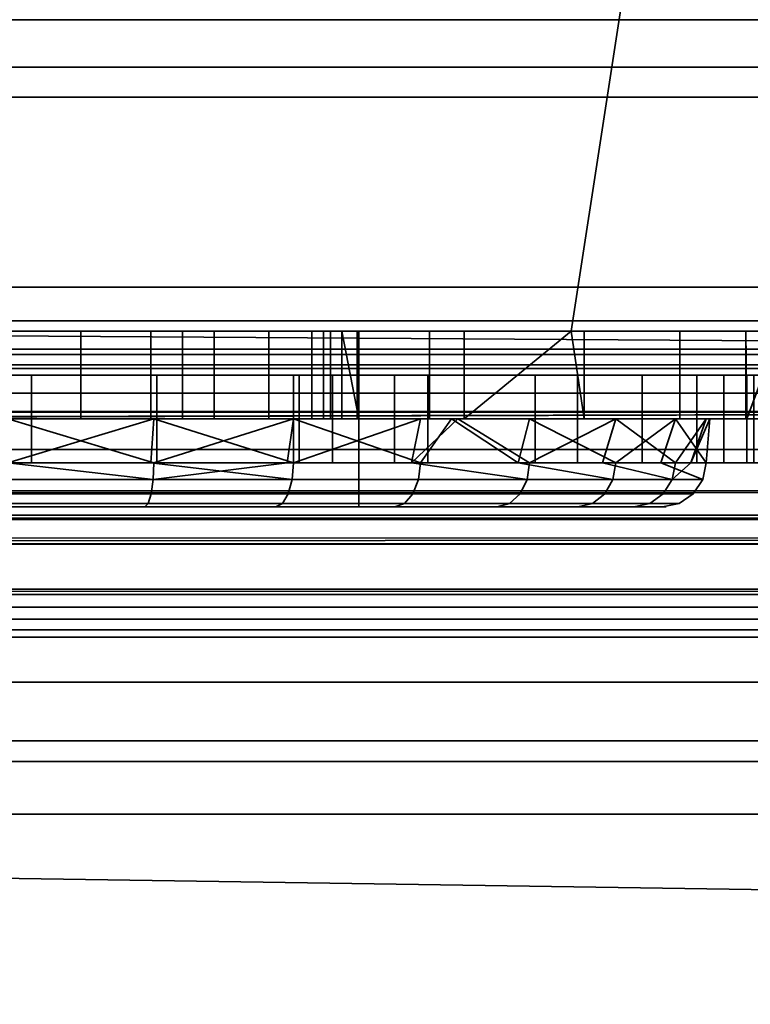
# Model space of a CAD drawing. Header units: millimetres. Extents: x -603 to 3703, y -115 to 249.
# Tile 585 of 656: x 1079.13 to 1087.46, y -36.17 to -24.95. Entities that reach past the tile are written whole.
import ezdxf

# ---------------------------------------------------------------- set-up
doc = ezdxf.new("R2010")
doc.units = ezdxf.units.MM
doc.layers.add('152', color=7, linetype='Continuous', true_color=0xffffff)

# ---------------------------------------------------------------- blocks, each defined once
blk = doc.blocks.new('UG_SURFACE_031')
at = {"layer": '152', "color": 252, "linetype": 'Continuous', "lineweight": 35}
for points in [[(1032, -15.5, 1004.2), (1100, -15.5, 1004.2), (1100, -28.5, 1004.2), (1032, -28.5, 1004.2)], [(1100, -15.5, 1158.8), (1032, -15.5, 1158.8), (1032, -28.5, 1158.8), (1100, -28.5, 1158.8)], [(1072.58, -28.5, 1005.2), (1085.42, -28.5, 1005.2), (1087.42, -15.5, 1005.2), (1070.58, -15.5, 1005.2)], [(1070.58, -15.5, 1157.8), (1087.42, -15.5, 1157.8), (1085.42, -28.5, 1157.8), (1072.58, -28.5, 1157.8)], [(1085.42, -28.5, 1005.2), (1090.546, -28.5, 1005.2), (1090.546, -15.5, 1005.2), (1087.42, -15.5, 1005.2)], [(1087.42, -15.5, 1157.8), (1090.546, -15.5, 1157.8), (1090.546, -28.5, 1157.8), (1085.42, -28.5, 1157.8)], [(1099.968, -28.883, 1004.276), (1032, -28.883, 1004.276), (1032, -28.5, 1004.2), (1100, -28.5, 1004.2)], [(1100, -28.5, 1158.8), (1032, -28.5, 1158.8), (1032, -28.883, 1158.724), (1099.968, -28.883, 1158.724)], [(1085.42, -28.5, 1061.42), (1072.58, -28.5, 1061.42), (1078.168, -28.5, 1080.087), (1079.832, -28.5, 1080.087)], [(1072.58, -28.5, 1095), (1085.42, -28.5, 1095), (1079, -28.5, 1088), (1077.373, -28.5, 1087.654)], [(1085.42, -28.5, 1095), (1072.58, -28.5, 1095), (1075, -28.5, 1102), (1083, -28.5, 1102)], [(1072.58, -28.5, 1157.8), (1085.42, -28.5, 1157.8), (1083, -28.5, 1110), (1075, -28.5, 1110)], [(1072.58, -28.5, 1061.42), (1085.42, -28.5, 1061.42), (1082.595, -28.5, 1042.077), (1079, -28.5, 1042.841)], [(1085.42, -28.5, 1005.2), (1072.58, -28.5, 1005.2), (1079, -28.5, 1009.35), (1080.99, -28.5, 1009.746)], [(1075, -30.5, 1102), (1083, -30.5, 1102), (1083, -28.5, 1102), (1075, -28.5, 1102)], [(1083, -30.5, 1110), (1075, -30.5, 1110), (1075, -28.5, 1110), (1083, -28.5, 1110)], [(1079.832, -29.5, 1080.087), (1079.832, -28.5, 1080.087), (1078.168, -28.5, 1080.087), (1078.168, -29.5, 1080.087)], [(1079, -28.5, 1009.35), (1079, -29.5, 1009.35), (1080.99, -29.5, 1009.746), (1080.99, -28.5, 1009.746)], [(1082.595, -28.5, 1042.077), (1082.595, -29.5, 1042.077), (1079, -29.5, 1042.841), (1079, -28.5, 1042.841)], [(1079, -29.5, 1088), (1079, -28.5, 1088), (1080.627, -28.5, 1087.654), (1080.627, -29.5, 1087.654)], [(1080.627, -28.5, 1087.654), (1079, -28.5, 1088), (1085.42, -28.5, 1095)], [(1081.351, -29.5, 1080.764), (1081.351, -28.5, 1080.764), (1079.832, -28.5, 1080.087), (1079.832, -29.5, 1080.087)], [(1079.832, -28.5, 1080.087), (1081.351, -28.5, 1080.764), (1085.42, -28.5, 1061.42)], [(1080.627, -29.5, 1087.654), (1080.627, -28.5, 1087.654), (1081.973, -28.5, 1086.676), (1081.973, -29.5, 1086.676)], [(1085.42, -28.5, 1095), (1081.973, -28.5, 1086.676), (1080.627, -28.5, 1087.654)], [(1080.99, -28.5, 1009.746), (1080.99, -29.5, 1009.746), (1082.677, -29.5, 1010.873), (1082.677, -28.5, 1010.873)], [(1080.99, -28.5, 1009.746), (1082.677, -28.5, 1010.873), (1085.42, -28.5, 1005.2)], [(1082.464, -29.5, 1082), (1082.464, -28.5, 1082), (1081.351, -28.5, 1080.764), (1081.351, -29.5, 1080.764)], [(1085.42, -28.5, 1061.42), (1081.351, -28.5, 1080.764), (1082.464, -28.5, 1082)], [(1081.973, -29.5, 1086.676), (1081.973, -28.5, 1086.676), (1082.804, -28.5, 1085.236), (1082.804, -29.5, 1085.236)], [(1082.804, -28.5, 1085.236), (1081.973, -28.5, 1086.676), (1085.42, -28.5, 1095)], [(1082.978, -29.5, 1083.582), (1082.978, -28.5, 1083.582), (1082.464, -28.5, 1082), (1082.464, -29.5, 1082)], [(1085.42, -28.5, 1061.42), (1082.464, -28.5, 1082), (1082.978, -28.5, 1083.582)], [(1085.569, -29.5, 1039.917), (1082.595, -29.5, 1042.077), (1082.595, -28.5, 1042.077), (1085.42, -28.5, 1040.025)], [(1085.42, -28.5, 1061.42), (1085.42, -28.5, 1040.025), (1082.595, -28.5, 1042.077)], [(1082.677, -28.5, 1010.873), (1082.677, -29.5, 1010.873), (1083.804, -29.5, 1012.56), (1083.804, -28.5, 1012.56)], [(1085.42, -28.5, 1005.2), (1082.677, -28.5, 1010.873), (1083.804, -28.5, 1012.56)], [(1082.804, -28.5, 1085.236), (1082.978, -28.5, 1083.582), (1083, -29.5, 1084)], [(1083, -29.5, 1084), (1082.804, -29.5, 1085.236), (1082.804, -28.5, 1085.236)], [(1082.978, -28.5, 1083.582), (1082.804, -28.5, 1085.236), (1085.42, -28.5, 1095), (1085.42, -28.5, 1061.42)], [(1082.978, -28.5, 1083.582), (1082.978, -29.5, 1083.582), (1083, -29.5, 1084)], [(1083, -28.5, 1102), (1083, -28.5, 1110), (1085.42, -28.5, 1157.8), (1085.42, -28.5, 1095)], [(1083, -30.5, 1102), (1083, -30.5, 1110), (1083, -28.5, 1110), (1083, -28.5, 1102)], [(1083.804, -28.5, 1012.56), (1083.804, -29.5, 1012.56), (1084.2, -29.5, 1014.55), (1084.2, -28.5, 1014.55)], [(1085.42, -28.5, 1015.975), (1085.42, -28.5, 1005.2), (1083.804, -28.5, 1012.56), (1084.2, -28.5, 1014.55)], [(1084.2, -29.5, 1026.85), (1086.658, -29.5, 1029.583), (1086.658, -28.5, 1029.583), (1085.42, -28.5, 1028.207)], [(1085.42, -28.5, 1028.207), (1084.2, -28.5, 1026.85), (1084.2, -29.5, 1026.85)], [(1084.2, -28.5, 1015.975), (1084.2, -28.5, 1014.55), (1084.2, -29.5, 1014.55), (1084.2, -29.5, 1015.975)], [(1084.2, -29.5, 1015.975), (1084.2, -29.5, 1026.85), (1084.2, -28.5, 1026.85), (1084.2, -28.5, 1015.975)], [(1084.2, -28.5, 1014.55), (1084.2, -28.5, 1015.975), (1085.42, -28.5, 1015.975)], [(1085.42, -28.5, 1028.207), (1085.42, -28.5, 1015.975), (1084.2, -28.5, 1015.975), (1084.2, -28.5, 1026.85)], [(1085.42, -28.5, 1040.025), (1085.569, -28.5, 1039.917), (1085.569, -29.5, 1039.917)], [(1090.546, -28.5, 1015.975), (1085.42, -28.5, 1015.975), (1085.42, -28.5, 1028.207), (1086.658, -28.5, 1029.583)], [(1085.569, -28.5, 1039.917), (1085.42, -28.5, 1040.025), (1085.42, -28.5, 1061.42), (1090.546, -28.5, 1061.42)], [(1090.546, -28.5, 1157.8), (1090.546, -28.5, 1095), (1085.42, -28.5, 1095), (1085.42, -28.5, 1157.8)], [(1090.546, -28.5, 1095), (1090.546, -28.5, 1061.42), (1085.42, -28.5, 1061.42), (1085.42, -28.5, 1095)], [(1090.546, -28.5, 1015.975), (1090.546, -28.5, 1005.2), (1085.42, -28.5, 1005.2), (1085.42, -28.5, 1015.975)], [(1087.408, -28.5, 1036.734), (1087.408, -29.5, 1036.734), (1085.569, -29.5, 1039.917), (1085.569, -28.5, 1039.917)], [(1090.546, -28.5, 1061.42), (1087.408, -28.5, 1036.734), (1085.569, -28.5, 1039.917)], [(1087.793, -28.5, 1033.079), (1086.658, -28.5, 1029.583), (1086.658, -29.5, 1029.583), (1087.42, -29.5, 1031.931)], [(1090.546, -28.5, 1015.975), (1086.658, -28.5, 1029.583), (1087.793, -28.5, 1033.079)], [(1087.408, -28.5, 1036.734), (1087.793, -28.5, 1033.079), (1087.793, -29.5, 1033.079), (1087.42, -29.5, 1036.612)], [(1087.42, -29.5, 1036.612), (1087.408, -29.5, 1036.734), (1087.408, -28.5, 1036.734)], [(1087.793, -28.5, 1033.079), (1087.408, -28.5, 1036.734), (1090.546, -28.5, 1061.42), (1090.546, -28.5, 1015.975)], [(1087.42, -29.5, 1031.931), (1087.793, -29.5, 1033.079), (1087.793, -28.5, 1033.079)], [(1099.879, -29.207, 1004.493), (1032, -29.207, 1004.493), (1032, -28.883, 1004.276), (1099.968, -28.883, 1004.276)], [(1099.968, -28.883, 1158.724), (1032, -28.883, 1158.724), (1032, -29.207, 1158.507), (1099.879, -29.207, 1158.507)], [(1099.744, -29.424, 1004.817), (1032, -29.424, 1004.817), (1032, -29.207, 1004.493), (1099.879, -29.207, 1004.493)], [(1099.879, -29.207, 1158.507), (1032, -29.207, 1158.507), (1032, -29.424, 1158.183), (1099.744, -29.424, 1158.183)], [(1032, -29.424, 1004.817), (1099.744, -29.424, 1004.817), (1070.58, -29.5, 1005.2), (1067.455, -29.5, 1005.2)], [(1099.744, -29.424, 1158.183), (1032, -29.424, 1158.183), (1064.375, -29.5, 1157.8), (1067.455, -29.5, 1157.8)], [(1099.744, -29.424, 1158.183), (1067.455, -29.5, 1157.8), (1070.58, -29.5, 1157.8)], [(1099.744, -29.424, 1004.817), (1087.42, -29.5, 1005.2), (1070.58, -29.5, 1005.2)], [(1070.58, -29.5, 1157.8), (1087.42, -29.5, 1157.8), (1099.744, -29.424, 1158.183)], [(1099.744, -29.424, 1004.817), (1090.546, -29.5, 1005.2), (1087.42, -29.5, 1005.2)], [(1099.744, -29.424, 1158.183), (1087.42, -29.5, 1157.8), (1090.546, -29.5, 1157.8)], [(1087.42, -29.5, 1093), (1070.58, -29.5, 1093), (1079, -29.5, 1088), (1080.627, -29.5, 1087.654)], [(1070.58, -29.5, 1061.42), (1087.42, -29.5, 1061.42), (1079.832, -29.5, 1080.087), (1078.168, -29.5, 1080.087)], [(1079, -29.5, 1098), (1075.746, -29.5, 1098.692), (1070.58, -29.5, 1093), (1087.42, -29.5, 1093)], [(1087.42, -29.5, 1157.8), (1070.58, -29.5, 1157.8), (1077.337, -29.5, 1113.825), (1080.663, -29.5, 1113.825)], [(1079, -29.5, 1042.841), (1082.595, -29.5, 1042.077), (1087.42, -29.5, 1061.42), (1070.58, -29.5, 1061.42)], [(1080.99, -29.5, 1009.746), (1079, -29.5, 1009.35), (1070.58, -29.5, 1005.2), (1087.42, -29.5, 1005.2)], [(1080.663, -29.5, 1113.825), (1077.337, -29.5, 1113.825), (1079, -30, 1114)], [(1087.42, -29.5, 1093), (1082.254, -29.5, 1098.692), (1079, -29.5, 1098)], [(1079, -29.5, 1098), (1082.254, -29.5, 1098.692), (1080.663, -30, 1098.175)], [(1080.663, -30, 1098.175), (1079, -30, 1098.175), (1079, -29.5, 1098)], [(1079, -30, 1114), (1080.627, -30, 1113.654), (1080.663, -29.5, 1113.825)], [(1081.351, -29.5, 1080.764), (1079.832, -29.5, 1080.087), (1087.42, -29.5, 1061.42)], [(1080.627, -29.5, 1087.654), (1081.973, -29.5, 1086.676), (1087.42, -29.5, 1093)], [(1080.663, -29.5, 1113.825), (1080.627, -30, 1113.654), (1082.254, -30, 1113.308)], [(1087.42, -29.5, 1157.8), (1080.663, -29.5, 1113.825), (1083.702, -29.5, 1112.472)], [(1082.254, -30, 1113.308), (1083.702, -29.5, 1112.472), (1080.663, -29.5, 1113.825)], [(1082.254, -29.5, 1098.692), (1082.183, -30, 1098.851), (1080.663, -30, 1098.175)], [(1087.42, -29.5, 1005.2), (1082.677, -29.5, 1010.873), (1080.99, -29.5, 1009.746)], [(1082.464, -29.5, 1082), (1081.351, -29.5, 1080.764), (1087.42, -29.5, 1061.42)], [(1087.42, -29.5, 1093), (1081.973, -29.5, 1086.676), (1082.804, -29.5, 1085.236)], [(1083.702, -30, 1099.528), (1082.183, -30, 1098.851), (1082.254, -29.5, 1098.692)], [(1087.42, -29.5, 1093), (1087.42, -29.5, 1100), (1084.055, -29.5, 1100), (1082.254, -29.5, 1098.692)], [(1082.254, -29.5, 1098.692), (1084.055, -29.5, 1100), (1083.702, -30, 1099.528)], [(1082.254, -30, 1113.308), (1083.6, -30, 1112.331), (1083.702, -29.5, 1112.472)], [(1082.978, -29.5, 1083.582), (1082.464, -29.5, 1082), (1087.42, -29.5, 1061.42)], [(1087.42, -29.5, 1061.42), (1082.595, -29.5, 1042.077), (1085.569, -29.5, 1039.917)], [(1083.804, -29.5, 1012.56), (1082.677, -29.5, 1010.873), (1087.42, -29.5, 1005.2)], [(1087.42, -29.5, 1093), (1082.804, -29.5, 1085.236), (1083, -29.5, 1084)], [(1083, -29.5, 1084), (1082.978, -29.5, 1083.582), (1087.42, -29.5, 1061.42), (1087.42, -29.5, 1093)], [(1084.127, -29.5, 1112), (1083.6, -30, 1112.331), (1084.945, -30, 1111.353)], [(1084.127, -29.5, 1112), (1083.702, -29.5, 1112.472), (1083.6, -30, 1112.331)], [(1083.702, -29.5, 1112.472), (1084.127, -29.5, 1112), (1087.42, -29.5, 1112), (1087.42, -29.5, 1157.8)], [(1084.815, -30, 1100.764), (1083.702, -30, 1099.528), (1084.055, -29.5, 1100)], [(1084.2, -29.5, 1014.55), (1083.804, -29.5, 1012.56), (1087.42, -29.5, 1005.2), (1087.42, -29.5, 1015.975)], [(1084.945, -29.5, 1100.647), (1084.055, -29.5, 1100), (1087.42, -29.5, 1100)], [(1084.055, -29.5, 1100), (1084.945, -29.5, 1100.647), (1084.815, -30, 1100.764)], [(1087.42, -29.5, 1112), (1084.127, -29.5, 1112), (1085.928, -29.5, 1110)], [(1085.928, -29.5, 1110), (1084.127, -29.5, 1112), (1084.945, -30, 1111.353)], [(1087.42, -29.5, 1015.975), (1084.2, -29.5, 1015.975), (1084.2, -29.5, 1014.55)], [(1086.658, -29.5, 1029.583), (1084.2, -29.5, 1026.85), (1084.2, -29.5, 1015.975), (1087.42, -29.5, 1015.975)], [(1085.928, -30, 1102), (1084.815, -30, 1100.764), (1084.945, -29.5, 1100.647)], [(1086.608, -29.5, 1103.528), (1084.945, -29.5, 1100.647), (1087.42, -29.5, 1100)], [(1084.945, -30, 1111.353), (1085.777, -30, 1109.913), (1085.928, -29.5, 1110)], [(1084.945, -29.5, 1100.647), (1086.608, -29.5, 1103.528), (1085.928, -30, 1102)], [(1085.569, -29.5, 1039.917), (1087.408, -29.5, 1036.734), (1087.42, -29.5, 1061.42)], [(1085.928, -29.5, 1110), (1085.777, -30, 1109.913), (1086.608, -30, 1108.472)], [(1087.42, -29.5, 1112), (1085.928, -29.5, 1110), (1086.956, -29.5, 1106.836)], [(1086.956, -29.5, 1106.836), (1085.928, -29.5, 1110), (1086.608, -30, 1108.472)], [(1086.608, -29.5, 1103.528), (1086.442, -30, 1103.582), (1085.928, -30, 1102)], [(1086.956, -30, 1105.164), (1086.442, -30, 1103.582), (1086.608, -29.5, 1103.528)], [(1087, -29.5, 1106), (1086.608, -29.5, 1103.528), (1087.42, -29.5, 1100)], [(1086.608, -29.5, 1103.528), (1087, -29.5, 1106), (1086.956, -30, 1105.164)], [(1086.608, -30, 1108.472), (1086.782, -30, 1106.818), (1086.956, -29.5, 1106.836)], [(1087.42, -29.5, 1015.975), (1087.42, -29.5, 1031.931), (1086.658, -29.5, 1029.583)], [(1086.782, -30, 1106.818), (1086.956, -30, 1105.164), (1087, -29.5, 1106)], [(1087, -29.5, 1106), (1086.956, -29.5, 1106.836), (1086.782, -30, 1106.818)], [(1087.42, -29.5, 1100), (1087.42, -29.5, 1112), (1086.956, -29.5, 1106.836), (1087, -29.5, 1106)], [(1087.408, -29.5, 1036.734), (1087.42, -29.5, 1036.612), (1087.42, -29.5, 1061.42)], [(1090.546, -29.5, 1061.42), (1087.42, -29.5, 1061.42), (1087.42, -29.5, 1036.612), (1087.793, -29.5, 1033.079)], [(1087.793, -29.5, 1033.079), (1087.42, -29.5, 1031.931), (1087.42, -29.5, 1015.975), (1090.546, -29.5, 1015.975)], [(1087.42, -29.5, 1157.8), (1087.42, -29.5, 1112), (1090.546, -29.5, 1112), (1090.546, -29.5, 1157.8)], [(1087.42, -29.5, 1112), (1087.42, -29.5, 1100), (1090.546, -29.5, 1100), (1090.546, -29.5, 1112)], [(1087.42, -29.5, 1100), (1087.42, -29.5, 1093), (1090.546, -29.5, 1093), (1090.546, -29.5, 1100)], [(1087.42, -29.5, 1093), (1087.42, -29.5, 1061.42), (1090.546, -29.5, 1061.42), (1090.546, -29.5, 1093)], [(1087.42, -29.5, 1015.975), (1087.42, -29.5, 1005.2), (1090.546, -29.5, 1005.2), (1090.546, -29.5, 1015.975)], [(1080.655, -30.191, 1098.212), (1077.345, -30.191, 1098.212), (1077.337, -30, 1098.175), (1079, -30, 1098.175)], [(1080.627, -30, 1113.654), (1079, -30, 1114), (1079, -30.191, 1113.962), (1082.238, -30.191, 1113.274)], [(1079, -30, 1098.175), (1080.663, -30, 1098.175), (1080.655, -30.191, 1098.212)], [(1082.238, -30.191, 1113.274), (1082.254, -30, 1113.308), (1080.627, -30, 1113.654)], [(1080.655, -30.191, 1098.212), (1080.663, -30, 1098.175), (1082.183, -30, 1098.851)], [(1082.183, -30, 1098.851), (1083.702, -30, 1099.528), (1083.68, -30.191, 1099.559), (1080.655, -30.191, 1098.212)], [(1083.6, -30, 1112.331), (1082.254, -30, 1113.308), (1082.238, -30.191, 1113.274), (1084.917, -30.191, 1111.328)], [(1084.917, -30.191, 1111.328), (1084.945, -30, 1111.353), (1083.6, -30, 1112.331)], [(1085.895, -30.191, 1102.019), (1083.68, -30.191, 1099.559), (1083.702, -30, 1099.528), (1084.815, -30, 1100.764)], [(1084.815, -30, 1100.764), (1085.928, -30, 1102), (1085.895, -30.191, 1102.019)], [(1085.777, -30, 1109.913), (1084.945, -30, 1111.353), (1084.917, -30.191, 1111.328), (1086.572, -30.191, 1108.46)], [(1086.572, -30.191, 1108.46), (1086.608, -30, 1108.472), (1085.777, -30, 1109.913)], [(1086.918, -30.191, 1105.168), (1085.895, -30.191, 1102.019), (1085.928, -30, 1102), (1086.442, -30, 1103.582)], [(1086.442, -30, 1103.582), (1086.956, -30, 1105.164), (1086.918, -30.191, 1105.168)], [(1086.572, -30.191, 1108.46), (1086.918, -30.191, 1105.168), (1086.956, -30, 1105.164), (1086.782, -30, 1106.818)], [(1086.782, -30, 1106.818), (1086.608, -30, 1108.472), (1086.572, -30.191, 1108.46)], [(1080.633, -30.354, 1098.318), (1077.367, -30.354, 1098.318), (1077.345, -30.191, 1098.212), (1080.655, -30.191, 1098.212)], [(1079, -30.354, 1113.854), (1082.194, -30.354, 1113.175), (1082.238, -30.191, 1113.274), (1079, -30.191, 1113.962)], [(1083.616, -30.354, 1099.646), (1080.633, -30.354, 1098.318), (1080.655, -30.191, 1098.212), (1083.68, -30.191, 1099.559)], [(1082.194, -30.354, 1113.175), (1084.836, -30.354, 1111.255), (1084.917, -30.191, 1111.328), (1082.238, -30.191, 1113.274)], [(1085.801, -30.354, 1102.073), (1083.616, -30.354, 1099.646), (1083.68, -30.191, 1099.559), (1085.895, -30.191, 1102.019)], [(1084.836, -30.354, 1111.255), (1086.469, -30.354, 1108.427), (1086.572, -30.191, 1108.46), (1084.917, -30.191, 1111.328)], [(1086.811, -30.354, 1105.179), (1085.801, -30.354, 1102.073), (1085.895, -30.191, 1102.019), (1086.918, -30.191, 1105.168)], [(1086.469, -30.354, 1108.427), (1086.811, -30.354, 1105.179), (1086.918, -30.191, 1105.168), (1086.572, -30.191, 1108.46)], [(1080.599, -30.462, 1098.477), (1077.401, -30.462, 1098.477), (1077.367, -30.354, 1098.318), (1080.633, -30.354, 1098.318)], [(1079, -30.462, 1113.691), (1082.128, -30.462, 1113.026), (1082.194, -30.354, 1113.175), (1079, -30.354, 1113.854)], [(1083.521, -30.462, 1099.778), (1080.599, -30.462, 1098.477), (1080.633, -30.354, 1098.318), (1083.616, -30.354, 1099.646)], [(1082.128, -30.462, 1113.026), (1084.716, -30.462, 1111.147), (1084.836, -30.354, 1111.255), (1082.194, -30.354, 1113.175)], [(1085.661, -30.462, 1102.154), (1083.521, -30.462, 1099.778), (1083.616, -30.354, 1099.646), (1085.801, -30.354, 1102.073)], [(1084.716, -30.462, 1111.147), (1086.315, -30.462, 1108.377), (1086.469, -30.354, 1108.427), (1084.836, -30.354, 1111.255)], [(1086.649, -30.462, 1105.196), (1085.661, -30.462, 1102.154), (1085.801, -30.354, 1102.073), (1086.811, -30.354, 1105.179)], [(1086.315, -30.462, 1108.377), (1086.649, -30.462, 1105.196), (1086.811, -30.354, 1105.179), (1086.469, -30.354, 1108.427)], [(1083, -30.5, 1102), (1075, -30.5, 1102), (1074.592, -30.5, 1099.932), (1077.441, -30.5, 1098.664)], [(1075, -30.5, 1110), (1083, -30.5, 1110), (1082.051, -30.5, 1112.852), (1079, -30.5, 1113.5)], [(1080.559, -30.5, 1098.664), (1077.441, -30.5, 1098.664), (1077.401, -30.462, 1098.477), (1080.599, -30.462, 1098.477)], [(1077.441, -30.5, 1098.664), (1080.559, -30.5, 1098.664), (1083.408, -30.5, 1099.932), (1083, -30.5, 1102)], [(1079, -30.5, 1113.5), (1082.051, -30.5, 1112.852), (1082.128, -30.462, 1113.026), (1079, -30.462, 1113.691)], [(1083.408, -30.5, 1099.932), (1080.559, -30.5, 1098.664), (1080.599, -30.462, 1098.477), (1083.521, -30.462, 1099.778)], [(1082.051, -30.5, 1112.852), (1084.574, -30.5, 1111.019), (1084.716, -30.462, 1111.147), (1082.128, -30.462, 1113.026)], [(1083, -30.5, 1110), (1084.574, -30.5, 1111.019), (1082.051, -30.5, 1112.852)], [(1083, -30.5, 1102), (1085.495, -30.5, 1102.25), (1086.459, -30.5, 1105.216), (1086.133, -30.5, 1108.318)], [(1086.133, -30.5, 1108.318), (1084.574, -30.5, 1111.019), (1083, -30.5, 1110), (1083, -30.5, 1102)], [(1083, -30.5, 1102), (1083.408, -30.5, 1099.932), (1085.495, -30.5, 1102.25)], [(1085.495, -30.5, 1102.25), (1083.408, -30.5, 1099.932), (1083.521, -30.462, 1099.778), (1085.661, -30.462, 1102.154)], [(1084.574, -30.5, 1111.019), (1086.133, -30.5, 1108.318), (1086.315, -30.462, 1108.377), (1084.716, -30.462, 1111.147)], [(1086.459, -30.5, 1105.216), (1085.495, -30.5, 1102.25), (1085.661, -30.462, 1102.154), (1086.649, -30.462, 1105.196)], [(1086.133, -30.5, 1108.318), (1086.459, -30.5, 1105.216), (1086.649, -30.462, 1105.196), (1086.315, -30.462, 1108.377)]]:
    blk.add_3dface(points, dxfattribs=at)
blk = doc.blocks.new('UG_SURFACE_040')
at = {"layer": '152', "color": 252, "linetype": 'Continuous', "lineweight": 35}
for points in [[(1032, -16, 1527), (1101, -16, 1527), (1101, -28, 1527), (1032, -28, 1527)], [(1032, -28, 1528), (1100.586, -28, 1528), (1100.586, -16, 1528), (1032, -16, 1528)], [(1100.937, -28.765, 1527.152), (1032, -28.765, 1527.152), (1032, -28, 1527), (1101, -28, 1527)], [(1100.586, -28, 1528), (1032, -28, 1528), (1032, -28.383, 1528.076), (1100.554, -28.383, 1528.076)], [(1100.554, -28.383, 1528.076), (1032, -28.383, 1528.076), (1032, -28.707, 1528.293), (1100.464, -28.707, 1528.293)], [(1100.464, -28.707, 1528.293), (1032, -28.707, 1528.293), (1032, -28.924, 1528.617), (1100.33, -28.924, 1528.617)], [(1100.757, -29.414, 1527.586), (1032, -29.414, 1527.586), (1032, -28.765, 1527.152), (1100.937, -28.765, 1527.152)], [(1100.33, -28.924, 1528.617), (1032, -28.924, 1528.617), (1032, -29, 1529), (1100.172, -29, 1529)], [(1078.785, -29, 1530.5), (1100.172, -29, 1529), (1032, -29, 1529)], [(1075.747, -29, 1599.147), (1079, -29, 1598.5), (1079.266, -29, 1563.496), (1075.789, -29, 1562.87)], [(1079.266, -29, 1563.496), (1079.266, -30, 1563.496), (1075.789, -30, 1562.87), (1075.789, -29, 1562.87)], [(1078.785, -29, 1530.5), (1080.698, -29, 1530.881), (1100.172, -29, 1529)], [(1078.785, -29, 1530.5), (1078.785, -30, 1530.5), (1080.698, -30, 1530.881), (1080.698, -29, 1530.881)], [(1079, -29, 1598.5), (1079, -30, 1598.5), (1082.253, -30, 1599.147), (1082.253, -29, 1599.147)], [(1082.698, -29, 1562.654), (1079.266, -29, 1563.496), (1079, -29, 1598.5), (1082.253, -29, 1599.147)], [(1082.698, -29, 1562.654), (1082.698, -30, 1562.654), (1079.266, -30, 1563.496), (1079.266, -29, 1563.496)], [(1100.172, -29, 1529), (1080.698, -29, 1530.881), (1082.32, -29, 1531.964)], [(1080.698, -29, 1530.881), (1080.698, -30, 1530.881), (1082.32, -30, 1531.964), (1082.32, -29, 1531.964)], [(1082.253, -29, 1599.147), (1082.253, -30, 1599.147), (1085.01, -30, 1600.99), (1085.01, -29, 1600.99)], [(1082.253, -29, 1599.147), (1085.01, -29, 1600.99), (1082.698, -29, 1562.654)], [(1096.271, -29, 1544.617), (1082.32, -29, 1531.964), (1083.404, -29, 1533.587)], [(1082.32, -29, 1531.964), (1096.271, -29, 1544.617), (1098, -29, 1544.25), (1100.172, -29, 1529)], [(1082.32, -29, 1531.964), (1082.32, -30, 1531.964), (1083.404, -30, 1533.587), (1083.404, -29, 1533.587)], [(1100.172, -29, 1617), (1082.698, -29, 1562.654), (1085.01, -29, 1600.99), (1086.853, -29, 1603.747)], [(1085.49, -29, 1560.489), (1082.698, -29, 1562.654), (1100.172, -29, 1617)], [(1085.49, -29, 1560.489), (1085.49, -30, 1560.489), (1082.698, -30, 1562.654), (1082.698, -29, 1562.654)], [(1083.404, -29, 1533.587), (1083.785, -29, 1535.5), (1094.842, -29, 1545.656), (1096.271, -29, 1544.617)], [(1083.404, -29, 1533.587), (1083.404, -30, 1533.587), (1083.785, -30, 1535.5), (1083.785, -29, 1535.5)], [(1083.785, -29, 1547.975), (1086.228, -29, 1550.527), (1093.773, -29, 1548.944), (1093.958, -29, 1547.187)], [(1093.958, -29, 1547.187), (1094.842, -29, 1545.656), (1083.785, -29, 1535.5), (1083.785, -29, 1547.975)], [(1083.785, -30, 1547.975), (1083.785, -29, 1547.975), (1083.785, -29, 1535.5), (1083.785, -30, 1535.5)], [(1083.785, -29, 1547.975), (1083.785, -30, 1547.975), (1086.228, -30, 1550.527), (1086.228, -29, 1550.527)], [(1085.01, -29, 1600.99), (1085.01, -30, 1600.99), (1086.853, -30, 1603.747), (1086.853, -29, 1603.747)], [(1100.172, -29, 1617), (1097.116, -29, 1552.657), (1095.502, -29, 1551.938), (1085.49, -29, 1560.489)], [(1087.161, -29, 1557.376), (1085.49, -29, 1560.489), (1095.502, -29, 1551.938)], [(1087.161, -29, 1557.376), (1087.161, -30, 1557.376), (1085.49, -30, 1560.489), (1085.49, -29, 1560.489)], [(1086.228, -29, 1550.527), (1087.422, -29, 1553.852), (1094.319, -29, 1550.625), (1093.773, -29, 1548.944)], [(1086.228, -29, 1550.527), (1086.228, -30, 1550.527), (1087.422, -30, 1553.852), (1087.422, -29, 1553.852)], [(1086.853, -29, 1603.747), (1086.853, -30, 1603.747), (1087.5, -30, 1607), (1087.5, -29, 1607)], [(1100.172, -29, 1617), (1086.853, -29, 1603.747), (1087.5, -29, 1607)], [(1095.502, -29, 1551.938), (1094.319, -29, 1550.625), (1087.422, -29, 1553.852), (1087.161, -29, 1557.376)], [(1087.422, -29, 1553.852), (1087.422, -30, 1553.852), (1087.161, -30, 1557.376), (1087.161, -29, 1557.376)], [(1100.489, -29.848, 1528.235), (1032, -29.848, 1528.235), (1032, -29.414, 1527.586), (1100.757, -29.414, 1527.586)], [(1100.172, -30, 1529), (1032, -30, 1529), (1032, -29.848, 1528.235), (1100.489, -29.848, 1528.235)], [(1032, -30, 1529), (1100.172, -30, 1529), (1078.785, -30, 1530.5)], [(1062.498, -30, 1551.938), (1107, -30, 1610.172), (1085.01, -30, 1600.99), (1082.253, -30, 1599.147)], [(1072.866, -30, 1560.884), (1107, -30, 1610.172), (1062.498, -30, 1551.938)], [(1082.253, -30, 1599.147), (1079, -30, 1598.5), (1062.498, -30, 1551.938)], [(1107, -30, 1610.172), (1072.866, -30, 1560.884), (1075.789, -30, 1562.87)], [(1107, -30, 1610.172), (1075.789, -30, 1562.87), (1079.266, -30, 1563.496)], [(1080.698, -30, 1530.881), (1078.785, -30, 1530.5), (1100.172, -30, 1529)], [(1107, -30, 1610.172), (1079.266, -30, 1563.496), (1082.698, -30, 1562.654)], [(1082.32, -30, 1531.964), (1080.698, -30, 1530.881), (1100.172, -30, 1529)], [(1100.172, -30, 1529), (1083.404, -30, 1533.587), (1082.32, -30, 1531.964)], [(1107, -30, 1610.172), (1082.698, -30, 1562.654), (1085.49, -30, 1560.489)], [(1098, -30, 1544.25), (1083.785, -30, 1535.5), (1083.404, -30, 1533.587), (1100.172, -30, 1529)], [(1083.785, -30, 1547.975), (1083.785, -30, 1535.5), (1094.842, -30, 1545.656), (1093.958, -30, 1547.187)], [(1093.958, -30, 1547.187), (1093.773, -30, 1548.944), (1086.228, -30, 1550.527), (1083.785, -30, 1547.975)], [(1083.785, -30, 1535.5), (1098, -30, 1544.25), (1096.271, -30, 1544.617)], [(1096.271, -30, 1544.617), (1094.842, -30, 1545.656), (1083.785, -30, 1535.5)], [(1086.853, -30, 1603.747), (1085.01, -30, 1600.99), (1107, -30, 1610.172)], [(1085.49, -30, 1560.489), (1095.502, -30, 1551.938), (1097.116, -30, 1552.657), (1107, -30, 1610.172)], [(1085.49, -30, 1560.489), (1094.319, -30, 1550.625), (1095.502, -30, 1551.938)], [(1094.319, -30, 1550.625), (1085.49, -30, 1560.489), (1087.161, -30, 1557.376)], [(1087.422, -30, 1553.852), (1086.228, -30, 1550.527), (1093.773, -30, 1548.944), (1094.319, -30, 1550.625)], [(1087.5, -30, 1607), (1086.853, -30, 1603.747), (1107, -30, 1610.172)], [(1094.319, -30, 1550.625), (1087.161, -30, 1557.376), (1087.422, -30, 1553.852)]]:
    blk.add_3dface(points, dxfattribs=at)
blk = doc.blocks.new('UG_SURFACE_041')
at = {"layer": '152', "color": 35, "linetype": 'Continuous', "lineweight": 35}
for points in [[(1971, -34, 2019), (1971, 0, 2019), (1029, -15.75, 2019), (1029, -28.25, 2019)], [(1971, -2), (1971, -34), (1029, -28.25), (1029, -15.75)], [(1029, -28.25, 2019), (1029, -34, 2019), (1971, -34, 2019)], [(1971, -34), (1029, -34), (1029, -28.25)], [(1016, -34, 2032), (1984, -34, 2032), (1971, -34, 2019), (1029, -34, 2019)], [(1984, -48), (1016, -48), (1016, -34), (1029, -34)], [(1984, -50, 2032), (1984, -34, 2032), (1016, -34, 2032), (1016, -50, 2032)], [(1984, -48), (1029, -34), (1971, -34)]]:
    blk.add_3dface(points, dxfattribs=at)
blk = doc.blocks.new('UG_SURFACE_119')
at = {"layer": '152', "color": 252, "linetype": 'Continuous', "lineweight": 35}
for points in [[(1026, -25.835, -7.906), (1974, -25.835, -7.906), (1974, -24.953, -7.75), (1026, -24.953, -7.75)], [(1026, -24.953, -8.75), (1974, -24.953, -8.75), (1974, -25.493, -8.845), (1026, -25.493, -8.845)], [(1026, -25.493, -8.845), (1974, -25.493, -8.845), (1974, -31.644, -11.084), (1026, -31.644, -11.084)], [(1026, -31.986, -10.144), (1974, -31.986, -10.144), (1974, -25.835, -7.906), (1026, -25.835, -7.906)], [(1974, -31.644, -11.084), (1974, -31.986, -10.144), (1026, -31.986, -10.144), (1026, -31.644, -11.084)]]:
    blk.add_3dface(points, dxfattribs=at)
blk = doc.blocks.new('UG_SURFACE_163')
at = {"layer": '152', "color": 252, "linetype": 'Continuous', "lineweight": 35}
for points in [[(1023.5, -30.32, 2023.75), (1976.5, -30.32, 2023.75), (1976.5, 62.52, 2023.75), (1023.5, 62.52, 2023.75)], [(1025, -30.32, 2022.25), (1025, 62.52, 2022.25), (1975, 62.52, 2022.25), (1975, -30.32, 2022.25)], [(970, -13.4, 2077.25), (970, -30.32, 2077.25), (2030, -30.32, 2077.25), (2030, -13.4, 2077.25)], [(971.5, -13.4, 2075.75), (2028.5, -13.4, 2075.75), (2028.5, -30.32, 2075.75), (971.5, -30.32, 2075.75)], [(2030, -30.32, 2077.25), (970, -30.32, 2077.25), (970.059, -30.921, 2077.191)], [(2029.941, -30.921, 2077.191), (2030, -30.32, 2077.25), (970.059, -30.921, 2077.191)], [(971.53, -30.628, 2075.72), (971.5, -30.32, 2075.75), (2028.5, -30.32, 2075.75)], [(971.53, -30.628, 2075.72), (2028.5, -30.32, 2075.75), (2028.47, -30.628, 2075.72)], [(1976.53, -30.628, 2023.78), (1023.5, -30.32, 2023.75), (1023.47, -30.628, 2023.78)], [(1976.53, -30.628, 2023.78), (1976.5, -30.32, 2023.75), (1023.5, -30.32, 2023.75)], [(1024.941, -30.921, 2022.309), (1975, -30.32, 2022.25), (1975.059, -30.921, 2022.309)], [(1024.941, -30.921, 2022.309), (1025, -30.32, 2022.25), (1975, -30.32, 2022.25)], [(2028.47, -30.628, 2075.72), (2028.38, -30.925, 2075.63), (971.62, -30.925, 2075.63), (971.53, -30.628, 2075.72)], [(1023.47, -30.628, 2023.78), (1023.38, -30.925, 2023.87), (1976.62, -30.925, 2023.87)], [(1023.47, -30.628, 2023.78), (1976.62, -30.925, 2023.87), (1976.53, -30.628, 2023.78)], [(970.059, -30.921, 2077.191), (970.234, -31.499, 2077.016), (2029.766, -31.499, 2077.016), (2029.941, -30.921, 2077.191)], [(2028.037, -31.437, 2075.287), (971.963, -31.437, 2075.287), (971.62, -30.925, 2075.63), (2028.38, -30.925, 2075.63)], [(1976.62, -30.925, 2023.87), (1023.38, -30.925, 2023.87), (1023.037, -31.437, 2024.213), (1976.963, -31.437, 2024.213)], [(1975.059, -30.921, 2022.309), (1024.765, -31.499, 2022.485), (1024.941, -30.921, 2022.309)], [(1975.059, -30.921, 2022.309), (1975.235, -31.499, 2022.485), (1024.765, -31.499, 2022.485)], [(2029.766, -31.499, 2077.016), (970.234, -31.499, 2077.016), (970.902, -32.498, 2076.348), (2029.098, -32.498, 2076.348)], [(2027.525, -31.78, 2074.775), (972.475, -31.78, 2074.775), (971.963, -31.437, 2075.287), (2028.037, -31.437, 2075.287)], [(1976.963, -31.437, 2024.213), (1023.037, -31.437, 2024.213), (1022.525, -31.78, 2024.725), (1977.475, -31.78, 2024.725)], [(1975.902, -32.498, 2023.152), (1024.098, -32.498, 2023.152), (1024.765, -31.499, 2022.485), (1975.235, -31.499, 2022.485)], [(2026.92, -31.9, 2074.17), (973.08, -31.9, 2074.17), (972.475, -31.78, 2074.775), (2027.525, -31.78, 2074.775)], [(1977.475, -31.78, 2024.725), (1022.525, -31.78, 2024.725), (1021.92, -31.9, 2025.33), (1978.08, -31.9, 2025.33)], [(973.08, -31.9, 2074.17), (2026.92, -31.9, 2074.17), (1978.08, -31.9, 2025.33), (1021.92, -31.9, 2025.33)], [(2029.098, -32.498, 2076.348), (970.902, -32.498, 2076.348), (971.901, -33.166, 2075.349), (2028.099, -33.166, 2075.349)], [(1976.901, -33.166, 2024.151), (1023.099, -33.166, 2024.151), (1024.098, -32.498, 2023.152), (1975.902, -32.498, 2023.152)], [(2028.099, -33.166, 2075.349), (971.901, -33.166, 2075.349), (973.08, -33.4, 2074.17), (2026.92, -33.4, 2074.17)], [(1978.08, -33.4, 2025.33), (1021.92, -33.4, 2025.33), (1023.099, -33.166, 2024.151), (1976.901, -33.166, 2024.151)], [(973.08, -33.4, 2074.17), (1021.92, -33.4, 2025.33), (1978.08, -33.4, 2025.33), (2026.92, -33.4, 2074.17)]]:
    blk.add_3dface(points, dxfattribs=at)

msp = doc.modelspace()

# ---------------------------------------------------------------- linework, layer by layer
at = {"layer": '152', "color": 251, "linetype": 'Continuous', "lineweight": -3, "true_color": 0x636466}
for p, q in [((1974, -24.953, -7.75), (1026, -24.953, -7.75)), ((1974, -24.953, -8.75), (1026, -24.953, -8.75)), ((1974, -25.493, -8.845), (1026, -25.493, -8.845)), ((1974, -25.835, -7.906), (1026, -25.835, -7.906)), ((1100.586, -28, 1528), (1032, -28, 1528)), ((1101, -28, 1527), (1032, -28, 1527)), ((1100, -28.5, 1004.2), (1032, -28.5, 1004.2)), ((1032, -28.5, 1157.8), (1099.586, -28.5, 1157.8)), ((1032, -28.5, 1158.8), (1100, -28.5, 1158.8)), ((1032, -28.5, 1005.2), (1099.586, -28.5, 1005.2)), ((1075, -28.5, 1102), (1083, -28.5, 1102)), ((1083, -28.5, 1110), (1075, -28.5, 1110)), ((1083, -28.5, 1102), (1083, -28.5, 1110)), ((1083, -30.5, 1102), (1083, -28.5, 1102)), ((1083, -30.5, 1110), (1083, -28.5, 1110)), ((1084.2, -28.5, 1026.85), (1084.2, -28.5, 1014.55)), ((1084.2, -28.5, 1014.55), (1084.2, -29.5, 1014.55)), ((1084.2, -28.5, 1026.85), (1084.2, -29.5, 1026.85)), ((1032, -29, 1529), (1100.172, -29, 1529)), ((1083.785, -29, 1535.5), (1083.785, -30, 1535.5)), ((1083.785, -29, 1535.5), (1083.785, -29, 1547.975)), ((1083.785, -29, 1547.975), (1083.785, -30, 1547.975)), ((1032, -29.5, 1005.2), (1099.586, -29.5, 1005.2)), ((1099.586, -29.5, 1157.8), (1032, -29.5, 1157.8)), ((1084.2, -29.5, 1026.85), (1084.2, -29.5, 1014.55)), ((1032, -30, 1529), (1100.172, -30, 1529)), ((1083.785, -30, 1535.5), (1083.785, -30, 1547.975)), ((2030, -30.32, 2077.25), (970, -30.32, 2077.25)), ((2028.5, -30.32, 2075.75), (971.5, -30.32, 2075.75)), ((1976.5, -30.32, 2023.75), (1023.5, -30.32, 2023.75)), ((1975, -30.32, 2022.25), (1025, -30.32, 2022.25)), ((1075, -30.5, 1110), (1083, -30.5, 1110)), ((1083, -30.5, 1102), (1075, -30.5, 1102)), ((1083, -30.5, 1110), (1083, -30.5, 1102)), ((1974, -31.644, -11.084), (1026, -31.644, -11.084)), ((2026.92, -31.9, 2074.17), (973.08, -31.9, 2074.17)), ((1978.08, -31.9, 2025.33), (1021.92, -31.9, 2025.33)), ((1974, -31.986, -10.144), (1026, -31.986, -10.144)), ((2026.92, -33.4, 2074.17), (973.08, -33.4, 2074.17)), ((1978.08, -33.4, 2025.33), (1021.92, -33.4, 2025.33)), ((1016, -34, 2032), (1984, -34, 2032)), ((1029, -34, 2019), (1971, -34, 2019))]:
    msp.add_line(p, q, dxfattribs=at)
at = {"layer": '152', "color": 251, "linetype": 'Continuous', "lineweight": -3, "true_color": 0x636466, "extrusion": (0, -1, 0)}
for centre, radius in [((1079, 1084, 28.5), 4), ((1079, 1106, 29.5), 8), ((1079, 1084, 29.5), 4), ((1079, 1106, 30.5), 7.5)]:
    msp.add_circle(centre, radius, dxfattribs=at)
at = {"layer": '152', "color": 251, "linetype": 'Continuous', "lineweight": -3, "true_color": 0x636466, "extrusion": (0, 1, -8.1634e-16)}
msp.add_circle((-1079, 1106, -30), 8, dxfattribs=at)
for centre, radius, start, end in [((-1079, 1034, -28.5), 8.841, 306.0274, 233.9726), ((-1079, 1014.55, -28.5), 5.2, 180, 0), ((-1079, 1034, -29.5), 8.841, 306.0274, 233.9726), ((-1079, 1014.55, -29.5), 5.2, 180, 0)]:
    msp.add_arc(centre, radius, start, end, dxfattribs=at)
at = {"layer": '152', "color": 251, "linetype": 'Continuous', "lineweight": -3, "true_color": 0x636466, "extrusion": (0, -1, 0)}
for centre, radius, start, end in [((1079, 1555, 29), 8.5, 304.2578, 232.1531), ((1079, 1607, 29), 8.5, 180, 0), ((1078.785, 1535.5, 29), 5, 180, 0), ((1079, 1555, 30), 8.5, 304.2578, 232.1531), ((1079, 1607, 30), 8.5, 180, 0), ((1078.785, 1535.5, 30), 5, 180, 0)]:
    msp.add_arc(centre, radius, start, end, dxfattribs=at)

# ---------------------------------------------------------------- block references
at = {"layer": '152', "color": 251, "linetype": 'Continuous', "lineweight": -3, "true_color": 0x636466}
for name in ['UG_SURFACE_163', 'UG_SURFACE_119', 'UG_SURFACE_041', 'UG_SURFACE_031', 'UG_SURFACE_040']:
    msp.add_blockref(name, (0, 0), dxfattribs=at)

doc.saveas('drawing.dxf')
